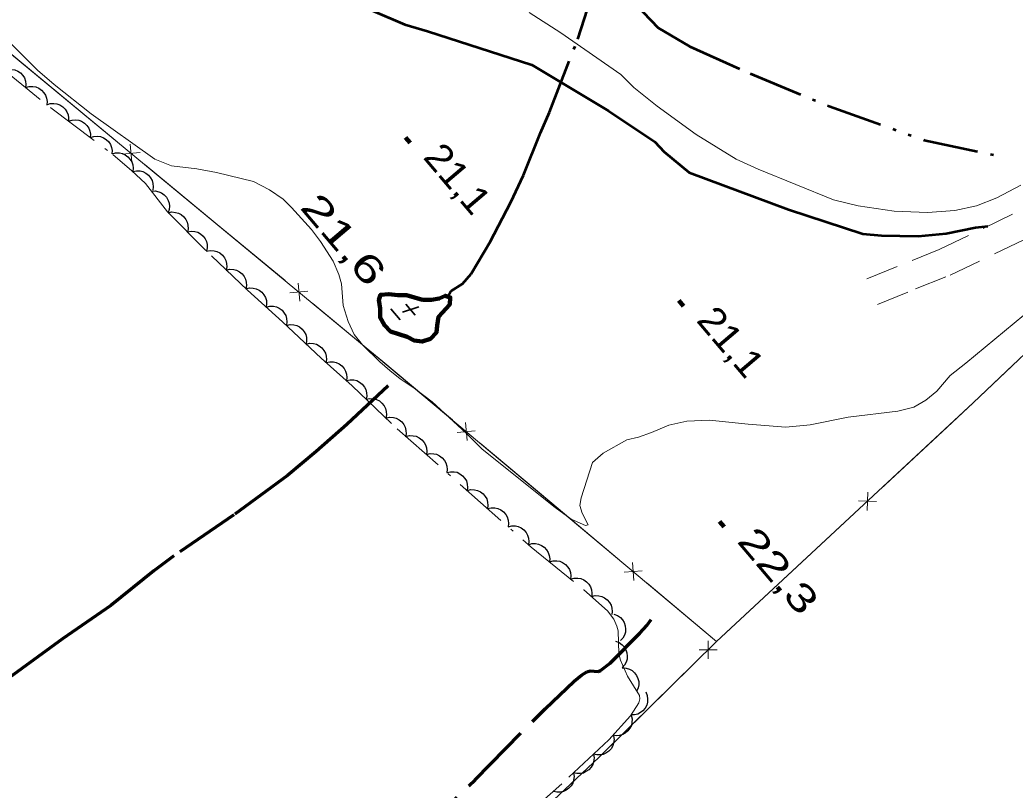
# Model space of a CAD drawing. Extents: x 386081 to 389416, y 5130568 to 5134082.
# Drawn here: x 388210.6 to 388320.2, y 5132273 to 5132357.9 of the extents above; entities that cross this region are included whole.
import ezdxf
from ezdxf.enums import TextEntityAlignment as Align

# ---------------------------------------------------------------- set-up
doc = ezdxf.new("R2010")
doc.units = 0
doc.header["$LTSCALE"] = 1.2
for name, pattern in [('DASH_DOUBLE_DOT', [9.2, 5, -1.2, 0.3, -1.2, 0.3, -1.2]), ('DOT_DASHED', [7.7, 5, -1.2, 0.3, -1.2]), ('LONG_DASHED', [7.5, 6, -1.5]), ('MEDIUM_DASHED', [4.5, 3, -1.5])]:
    doc.linetypes.add(name, pattern=pattern)
for name, color, linetype, lineweight in [('1', 7, 'Continuous', 53), ('19', 7, 'Continuous', 13), ('2', 7, 'Continuous', 13), ('22', 7, 'Continuous', 13), ('3', 7, 'Continuous', 140), ('37', 7, 'Continuous', 13), ('4', 7, 'DASH_DOUBLE_DOT', 53), ('44', 7, 'Continuous', 25)]:
    doc.layers.add(name, color=color, linetype=linetype, lineweight=lineweight)

msp = doc.modelspace()

# ---------------------------------------------------------------- linework, layer by layer
at = {"layer": '1'}
msp.add_lwpolyline([(388242.9, 5132361.68), (388252.99, 5132357.36), (388255.48, 5132356.63), (388266.99, 5132352.91), (388275.44, 5132347.84), (388280.54, 5132344.41), (388281.57, 5132343.33), (388284.32, 5132341.05), (388295.26, 5132336.98), (388303.45, 5132334.3), (388305.51, 5132334.11), (388309.55, 5132334.05), (388312.67, 5132334.34), (388315.9, 5132335), (388317.23, 5132335.13)], dxfattribs=at)
at = {"layer": '19', "linetype": 'MEDIUM_DASHED'}
for points in [[(388303.91, 5132329.34), (388311.87, 5132332.55), (388327.69, 5132340.18), (388336.73, 5132345.03), (388339.89, 5132347.29), (388342.75, 5132350.18), (388345.62, 5132355.67)], [(388305.09, 5132326.5), (388309.27, 5132328.24), (388313.1, 5132329.73), (388329.09, 5132337.44), (388338.35, 5132342.41), (388341.89, 5132344.94), (388345.25, 5132348.33), (388348.36, 5132354.26)]]:
    msp.add_lwpolyline(points, dxfattribs=at)
at = {"layer": '2'}
for points in [[(388266.69, 5132358.68), (388270.19, 5132356.45), (388276.81, 5132351.84), (388278.22, 5132350.42), (388280.79, 5132348.34), (388285.09, 5132345.24), (388289.5, 5132342.51), (388291.93, 5132341.41), (388300.23, 5132338.03), (388302.96, 5132337.37), (388306.92, 5132336.8), (388310.6, 5132336.66), (388313.61, 5132336.87), (388315.98, 5132337.38), (388318.23, 5132338.25), (388320.9, 5132339.66)], [(388208.21, 5132356.57), (388212.49, 5132352.32), (388214.32, 5132350.74), (388218.42, 5132347.53), (388225.44, 5132342.51), (388227.27, 5132341.79), (388230.07, 5132341.45), (388232.21, 5132341.04), (388236.3, 5132340.04), (388238.07, 5132339.13), (388239.59, 5132338.11), (388240.51, 5132337.2), (388242.7, 5132334.76), (388243.68, 5132333.43), (388245.08, 5132331.29), (388245.7, 5132329.83), (388246, 5132328.79), (388246.19, 5132326.4), (388246.74, 5132324.63), (388247.41, 5132323.22), (388248.33, 5132322.07), (388250.22, 5132320.19), (388251.32, 5132319.22), (388252.47, 5132318.31), (388254, 5132317.28), (388256.01, 5132315.77), (388259.73, 5132312.32), (388261.5, 5132310.56), (388269.55, 5132304.14), (388271.32, 5132302.87), (388272.9, 5132302.16), (388273.21, 5132302.22), (388272.53, 5132303.5), (388272.29, 5132304.36), (388272.41, 5132305.22), (388273.68, 5132309.09), (388274.84, 5132310.14), (388277.45, 5132311.58), (388278.73, 5132311.9), (388280.19, 5132312.41), (388282.08, 5132313.22), (388284.08, 5132313.67), (388286.58, 5132313.76), (388290.84, 5132313.31), (388294.97, 5132312.99), (388297.65, 5132313.26), (388301.84, 5132314.1), (388307.31, 5132314.77), (388309.07, 5132315.21), (388310.41, 5132315.96), (388311.62, 5132316.95), (388313.08, 5132318.7), (388314.83, 5132320.05), (388323.35, 5132327.09)]]:
    msp.add_lwpolyline(points, dxfattribs=at)
at = {"layer": '22', "linetype": 'LONG_DASHED', "lineweight": 70}
for points in [[(388251.15, 5132317.55), (388246.58, 5132313.3), (388243.22, 5132310.32), (388240.05, 5132307.68), (388234.14, 5132303.33), (388227.52, 5132298.8), (388225.33, 5132297.15), (388220.56, 5132293.34), (388215.24, 5132289.66), (388209.08, 5132285.18), (388206.88, 5132283.69), (388198, 5132278.12), (388192.32, 5132274.8), (388185.63, 5132271.13)], [(388253.61, 5132267.21), (388260.72, 5132274.15), (388268.45, 5132281.98), (388271.66, 5132285.01), (388272.46, 5132285.66), (388273.05, 5132286.04), (388273.42, 5132286.15), (388274.3, 5132286.09), (388274.54, 5132286.18), (388275.61, 5132286.99), (388278.9, 5132290.3), (388279.65, 5132291.13), (388280.12, 5132291.8)]]:
    msp.add_lwpolyline(points, dxfattribs=at)
at = {"layer": '3'}
for p, q in [((388253.07, 5132344.91), (388253.58, 5132344.3)), ((388283.19, 5132326.93), (388283.7, 5132326.32)), ((388287.66, 5132302.61), (388288.17, 5132302))]:
    msp.add_line(p, q, dxfattribs=at)
at = {"layer": '3', "lineweight": 35}
for p, q in [((388253.11, 5132326.53), (388254.12, 5132325.34)), ((388251.44, 5132326.03), (388252.48, 5132324.81)), ((388254.54, 5132326.24), (388252.72, 5132325.67))]:
    msp.add_line(p, q, dxfattribs=at)
at = {"layer": '37'}
for p, q in [((388213.57, 5132350.81), (388205.86, 5132357.18)), ((388221.28, 5132344.44), (388213.57, 5132350.81)), ((388222.72, 5132344.16), (388222.91, 5132342.17)), ((388223.82, 5132343.26), (388221.82, 5132343.07)), ((388232.07, 5132335.52), (388224.36, 5132341.89)), ((388239.78, 5132329.15), (388232.07, 5132335.52)), ((388241.22, 5132328.87), (388241.41, 5132326.88)), ((388242.31, 5132327.97), (388240.32, 5132327.78)), ((388258.22, 5132313.79), (388250.56, 5132320.22)), ((388259.66, 5132313.51), (388259.84, 5132311.51)), ((388260.75, 5132312.6), (388258.75, 5132312.42)), ((388312.77, 5132312.99), (388305.44, 5132306.19)), ((388268.95, 5132304.8), (388261.28, 5132311.22)), ((388304.01, 5132305.83), (388303.94, 5132303.83)), ((388276.61, 5132298.37), (388268.95, 5132304.8)), ((388302.98, 5132304.87), (388304.98, 5132304.79)), ((388302.51, 5132303.47), (388295.18, 5132296.66)), ((388278.06, 5132298.09), (388278.23, 5132296.09)), ((388279.14, 5132297.18), (388277.15, 5132297)), ((388287.34, 5132289.38), (388279.68, 5132295.8)), ((388295.18, 5132296.66), (388287.86, 5132289.86)), ((388286.42, 5132289.47), (388286.41, 5132287.47)), ((388285.42, 5132288.48), (388287.42, 5132288.46)), ((388284.99, 5132287.07), (388277.87, 5132280.05))]:
    msp.add_line(p, q, dxfattribs=at)
for points in [[(388287.34, 5132289.38), (388248.74, 5132321.74), (388184.09, 5132375.18), (388160.13, 5132394.21), (388149.23, 5132403.94), (388193.58, 5132445.61), (388211.11, 5132462.57), (388223.86, 5132474.92), (388275.98, 5132526.57), (388290.69, 5132513.84), (388312.5, 5132495.69), (388330.93, 5132502.38), (388348.58, 5132490.76), (388363.91, 5132480.45), (388379.23, 5132469.92), (388376.66, 5132457.38), (388392.28, 5132440.75), (388403.14, 5132429.78), (388404.34, 5132428.8), (388409.3, 5132426.19)], [(388421.58, 5132429.13), (388427.77, 5132423.13), (388420.7, 5132416.01), (388407.19, 5132402.72), (388377.8, 5132376.98), (388363.33, 5132362.78), (388353.67, 5132354.17), (388350.69, 5132351.7), (388337.83, 5132337.18), (388333.32, 5132333.21), (388330.28, 5132330.08), (388326.39, 5132325.88), (388315.64, 5132315.66), (388287.34, 5132289.38), (388274.37, 5132276.61), (388241.34, 5132245.54), (388210.15, 5132215.49), (388182.78, 5132188.63), (388143.46, 5132150.83), (388146.1, 5132148.16), (388157.43, 5132137.11), (388188.82, 5132104.51), (388222.63, 5132137.63), (388247.55, 5132161.83)], [(388250.56, 5132320.22), (388248.74, 5132321.74), (388242.86, 5132326.6)], [(388320.05, 5132319.85), (388315.64, 5132315.66), (388312.77, 5132312.99)], [(388277.87, 5132280.05), (388274.37, 5132276.61), (388270.66, 5132273.12)]]:
    msp.add_lwpolyline(points, dxfattribs=at)
at = {"layer": '4'}
for points in [[(388188.55, 5132408.87), (388198.86, 5132400.76), (388205.12, 5132395.67), (388209.16, 5132390.76), (388213.8, 5132386.53), (388221.33, 5132382.09), (388230.51, 5132378.3), (388238.68, 5132375.8), (388247.06, 5132373.51), (388254.35, 5132370.48), (388267.92, 5132364.16), (388272.28, 5132362.63), (388275.36, 5132362.98), (388275.89, 5132363.33), (388278.42, 5132359.59), (388280.92, 5132356.97), (388284.41, 5132354.94), (388291.04, 5132351.96), (388299.76, 5132348.34), (388310.24, 5132344.61), (388318.3, 5132342.92)], [(388257.73, 5132327.38), (388258.05, 5132327.97), (388259.33, 5132328.78), (388260.3, 5132329.89), (388262.38, 5132333.41), (388264.67, 5132337.78), (388266.08, 5132340.74), (388267.94, 5132345.43), (388268.93, 5132347.71), (388272.04, 5132355.75), (388273.49, 5132360.22), (388274.1, 5132361.33), (388274.81, 5132362.91)]]:
    msp.add_lwpolyline(points, dxfattribs=at)
at = {"layer": '4', "linetype": 'Continuous', "lineweight": 90}
msp.add_lwpolyline([(388254.94, 5132327.02), (388253.17, 5132327.55), (388252.2, 5132327.54), (388251.22, 5132327.66), (388250.31, 5132327.58), (388250.12, 5132327.03), (388250.25, 5132326.05), (388250.25, 5132325.07), (388250.74, 5132324.22), (388251.41, 5132323.55), (388253.24, 5132322.95), (388254.03, 5132322.53), (388254.88, 5132322.42), (388255.8, 5132322.73), (388256.47, 5132323.42), (388256.53, 5132324.21), (388256.71, 5132325.13), (388257.93, 5132326.5), (388257.99, 5132327.29), (388257.44, 5132327.47), (388256.77, 5132327.16), (388255.91, 5132327.03)], close=True, dxfattribs=at)
at = {"layer": '44', "linetype": 'DOT_DASHED', "lineweight": 13}
for points in [[(388208.13, 5132352.88), (388213.96, 5132348.16), (388220.82, 5132343.01), (388222.87, 5132341.26), (388224.4, 5132339.84), (388226.82, 5132336.7), (388231.67, 5132331.86)], [(388231.67, 5132331.86), (388235.64, 5132328.07), (388239.51, 5132324.61), (388243.76, 5132320.58), (388247.19, 5132317.53), (388252.15, 5132312.8), (388266.91, 5132299.78), (388272.7, 5132295.07), (388275.34, 5132292.74), (388276.03, 5132291.83), (388276.36, 5132291.07), (388276.49, 5132290.57), (388276.56, 5132288.03), (388276.74, 5132287.32), (388277.53, 5132285.55), (388278.86, 5132283.42), (388278.9, 5132283.05), (388278.78, 5132282.63), (388277.86, 5132281.18), (388275.47, 5132278.53), (388270.28, 5132273.7), (388256.04, 5132261.18)]]:
    msp.add_lwpolyline(points, dxfattribs=at)
at = {"layer": '44'}
for points in [[(388208.86, 5132352.29), (388209.26, 5132352.41), (388209.66, 5132352.41), (388209.99, 5132352.37), (388210.31, 5132352.23), (388210.62, 5132352.02), (388210.87, 5132351.73), (388211.06, 5132351.47), (388211.17, 5132351.13), (388211.22, 5132350.76), (388211.19, 5132350.4)], [(388211.19, 5132350.4), (388211.59, 5132350.53), (388211.99, 5132350.53), (388212.32, 5132350.48), (388212.64, 5132350.34), (388212.95, 5132350.13), (388213.2, 5132349.84), (388213.39, 5132349.58), (388213.5, 5132349.24), (388213.55, 5132348.87), (388213.52, 5132348.52)], [(388213.51, 5132348.5), (388213.9, 5132348.64), (388214.31, 5132348.65), (388214.64, 5132348.62), (388214.96, 5132348.49), (388215.28, 5132348.29), (388215.54, 5132348.01), (388215.74, 5132347.75), (388215.86, 5132347.42), (388215.92, 5132347.06), (388215.91, 5132346.7)], [(388215.91, 5132346.7), (388216.3, 5132346.83), (388216.71, 5132346.85), (388217.04, 5132346.82), (388217.36, 5132346.69), (388217.68, 5132346.49), (388217.94, 5132346.21), (388218.14, 5132345.95), (388218.26, 5132345.62), (388218.32, 5132345.26), (388218.31, 5132344.9)], [(388218.31, 5132344.9), (388218.7, 5132345.03), (388219.11, 5132345.05), (388219.44, 5132345.02), (388219.76, 5132344.88), (388220.08, 5132344.69), (388220.34, 5132344.41), (388220.54, 5132344.15), (388220.66, 5132343.82), (388220.72, 5132343.46), (388220.7, 5132343.1)], [(388220.71, 5132343.1), (388221.11, 5132343.21), (388221.52, 5132343.2), (388221.85, 5132343.15), (388222.16, 5132343), (388222.46, 5132342.79), (388222.71, 5132342.49), (388222.89, 5132342.22), (388222.99, 5132341.88), (388223.03, 5132341.51), (388222.99, 5132341.16)], [(388222.99, 5132341.15), (388223.39, 5132341.25), (388223.8, 5132341.22), (388224.12, 5132341.15), (388224.43, 5132340.99), (388224.73, 5132340.76), (388224.96, 5132340.46), (388225.13, 5132340.18), (388225.21, 5132339.84), (388225.24, 5132339.47), (388225.19, 5132339.11)], [(388225.06, 5132338.99), (388225.47, 5132339.02), (388225.87, 5132338.92), (388226.18, 5132338.8), (388226.45, 5132338.59), (388226.7, 5132338.32), (388226.88, 5132337.98), (388227.01, 5132337.68), (388227.03, 5132337.33), (388227, 5132336.96), (388226.89, 5132336.61)], [(388226.9, 5132336.62), (388227.31, 5132336.7), (388227.71, 5132336.66), (388228.03, 5132336.58), (388228.34, 5132336.41), (388228.62, 5132336.17), (388228.84, 5132335.86), (388229, 5132335.57), (388229.07, 5132335.23), (388229.09, 5132334.86), (388229.02, 5132334.5)], [(388229.02, 5132334.5), (388229.43, 5132334.58), (388229.84, 5132334.54), (388230.16, 5132334.46), (388230.46, 5132334.29), (388230.74, 5132334.05), (388230.97, 5132333.74), (388231.13, 5132333.45), (388231.2, 5132333.11), (388231.21, 5132332.74), (388231.14, 5132332.38)], [(388231.13, 5132332.37), (388231.54, 5132332.46), (388231.95, 5132332.43), (388232.27, 5132332.36), (388232.58, 5132332.19), (388232.87, 5132331.96), (388233.09, 5132331.65), (388233.26, 5132331.37), (388233.34, 5132331.03), (388233.36, 5132330.66), (388233.3, 5132330.3)], [(388233.3, 5132330.3), (388233.71, 5132330.39), (388234.12, 5132330.36), (388234.44, 5132330.29), (388234.75, 5132330.12), (388235.04, 5132329.89), (388235.26, 5132329.58), (388235.43, 5132329.3), (388235.51, 5132328.96), (388235.53, 5132328.59), (388235.47, 5132328.23)], [(388235.47, 5132328.22), (388235.87, 5132328.33), (388236.28, 5132328.31), (388236.6, 5132328.25), (388236.92, 5132328.09), (388237.21, 5132327.87), (388237.45, 5132327.57), (388237.63, 5132327.29), (388237.72, 5132326.95), (388237.75, 5132326.58), (388237.7, 5132326.22)], [(388237.7, 5132326.22), (388238.11, 5132326.33), (388238.51, 5132326.31), (388238.84, 5132326.25), (388239.15, 5132326.09), (388239.45, 5132325.87), (388239.69, 5132325.57), (388239.86, 5132325.29), (388239.95, 5132324.95), (388239.99, 5132324.58), (388239.94, 5132324.23)], [(388239.93, 5132324.21), (388240.34, 5132324.3), (388240.74, 5132324.27), (388241.07, 5132324.2), (388241.37, 5132324.03), (388241.66, 5132323.8), (388241.89, 5132323.5), (388242.06, 5132323.22), (388242.14, 5132322.87), (388242.16, 5132322.5), (388242.11, 5132322.15)], [(388242.11, 5132322.15), (388242.51, 5132322.24), (388242.92, 5132322.21), (388243.24, 5132322.14), (388243.55, 5132321.97), (388243.84, 5132321.74), (388244.07, 5132321.43), (388244.24, 5132321.15), (388244.32, 5132320.81), (388244.34, 5132320.44), (388244.28, 5132320.08)], [(388244.3, 5132320.1), (388244.7, 5132320.2), (388245.11, 5132320.19), (388245.43, 5132320.13), (388245.75, 5132319.97), (388246.04, 5132319.75), (388246.28, 5132319.45), (388246.46, 5132319.17), (388246.55, 5132318.83), (388246.59, 5132318.46), (388246.54, 5132318.11)], [(388246.56, 5132318.13), (388246.97, 5132318.22), (388247.37, 5132318.19), (388247.7, 5132318.12), (388248, 5132317.95), (388248.29, 5132317.72), (388248.52, 5132317.41), (388248.69, 5132317.13), (388248.77, 5132316.79), (388248.79, 5132316.41), (388248.73, 5132316.06)], [(388248.73, 5132316.06), (388249.14, 5132316.15), (388249.55, 5132316.12), (388249.87, 5132316.05), (388250.18, 5132315.88), (388250.46, 5132315.65), (388250.69, 5132315.34), (388250.86, 5132315.06), (388250.94, 5132314.71), (388250.96, 5132314.34), (388250.9, 5132313.99)], [(388250.9, 5132313.99), (388251.31, 5132314.08), (388251.72, 5132314.05), (388252.04, 5132313.98), (388252.35, 5132313.81), (388252.64, 5132313.58), (388252.86, 5132313.27), (388253.03, 5132312.99), (388253.11, 5132312.64), (388253.13, 5132312.27), (388253.07, 5132311.92)], [(388253.11, 5132311.96), (388253.51, 5132312.06), (388253.92, 5132312.04), (388254.24, 5132311.99), (388254.56, 5132311.83), (388254.85, 5132311.61), (388255.1, 5132311.31), (388255.27, 5132311.04), (388255.37, 5132310.7), (388255.4, 5132310.33), (388255.36, 5132309.97)], [(388255.36, 5132309.97), (388255.76, 5132310.08), (388256.17, 5132310.06), (388256.49, 5132310), (388256.81, 5132309.84), (388257.1, 5132309.62), (388257.35, 5132309.33), (388257.52, 5132309.05), (388257.62, 5132308.71), (388257.65, 5132308.34), (388257.61, 5132307.99)], [(388257.61, 5132307.99), (388258.01, 5132308.09), (388258.42, 5132308.07), (388258.74, 5132308.02), (388259.06, 5132307.86), (388259.35, 5132307.64), (388259.6, 5132307.34), (388259.77, 5132307.07), (388259.86, 5132306.73), (388259.9, 5132306.36), (388259.86, 5132306)], [(388259.86, 5132306), (388260.26, 5132306.11), (388260.67, 5132306.09), (388260.99, 5132306.03), (388261.31, 5132305.87), (388261.6, 5132305.66), (388261.85, 5132305.36), (388262.02, 5132305.08), (388262.11, 5132304.74), (388262.15, 5132304.37), (388262.11, 5132304.02)], [(388262.11, 5132304.02), (388262.51, 5132304.12), (388262.92, 5132304.1), (388263.24, 5132304.05), (388263.56, 5132303.89), (388263.85, 5132303.67), (388264.1, 5132303.37), (388264.27, 5132303.1), (388264.36, 5132302.76), (388264.4, 5132302.39), (388264.36, 5132302.03)], [(388264.36, 5132302.03), (388264.76, 5132302.14), (388265.17, 5132302.12), (388265.49, 5132302.06), (388265.81, 5132301.91), (388266.1, 5132301.69), (388266.34, 5132301.39), (388266.52, 5132301.11), (388266.61, 5132300.77), (388266.65, 5132300.41), (388266.61, 5132300.05)], [(388266.6, 5132300.04), (388267, 5132300.16), (388267.4, 5132300.16), (388267.73, 5132300.11), (388268.05, 5132299.97), (388268.36, 5132299.76), (388268.61, 5132299.47), (388268.8, 5132299.2), (388268.9, 5132298.87), (388268.95, 5132298.5), (388268.92, 5132298.14)], [(388268.92, 5132298.14), (388269.32, 5132298.26), (388269.73, 5132298.26), (388270.06, 5132298.22), (388270.38, 5132298.07), (388270.68, 5132297.87), (388270.94, 5132297.58), (388271.12, 5132297.31), (388271.23, 5132296.98), (388271.28, 5132296.61), (388271.25, 5132296.25)], [(388271.25, 5132296.25), (388271.65, 5132296.37), (388272.06, 5132296.37), (388272.38, 5132296.33), (388272.7, 5132296.18), (388273.01, 5132295.97), (388273.26, 5132295.68), (388273.45, 5132295.42), (388273.56, 5132295.08), (388273.61, 5132294.72), (388273.58, 5132294.36)], [(388273.55, 5132294.32), (388273.95, 5132294.43), (388274.36, 5132294.41), (388274.68, 5132294.35), (388275, 5132294.19), (388275.3, 5132293.97), (388275.54, 5132293.68), (388275.71, 5132293.4), (388275.81, 5132293.06), (388275.84, 5132292.69), (388275.8, 5132292.34)], [(388276.02, 5132292.39), (388276.41, 5132292.25), (388276.74, 5132292.01), (388276.98, 5132291.78), (388277.15, 5132291.47), (388277.27, 5132291.12), (388277.31, 5132290.74), (388277.3, 5132290.41), (388277.19, 5132290.08), (388277.01, 5132289.75), (388276.77, 5132289.48)], [(388276.21, 5132289.41), (388276.6, 5132289.26), (388276.93, 5132289.02), (388277.17, 5132288.79), (388277.34, 5132288.48), (388277.46, 5132288.13), (388277.49, 5132287.75), (388277.48, 5132287.42), (388277.37, 5132287.09), (388277.19, 5132286.77), (388276.95, 5132286.5)], [(388276.95, 5132286.47), (388277.37, 5132286.46), (388277.75, 5132286.33), (388278.05, 5132286.18), (388278.31, 5132285.94), (388278.53, 5132285.64), (388278.67, 5132285.29), (388278.77, 5132284.97), (388278.76, 5132284.62), (388278.69, 5132284.26), (388278.54, 5132283.93)], [(388279.54, 5132283.82), (388279.7, 5132283.44), (388279.75, 5132283.03), (388279.74, 5132282.7), (388279.64, 5132282.37), (388279.47, 5132282.04), (388279.21, 5132281.75), (388278.97, 5132281.54), (388278.65, 5132281.39), (388278.29, 5132281.3), (388277.93, 5132281.29)], [(388277.94, 5132281.27), (388278.05, 5132280.87), (388278.02, 5132280.46), (388277.96, 5132280.14), (388277.8, 5132279.83), (388277.58, 5132279.53), (388277.28, 5132279.29), (388277, 5132279.12), (388276.66, 5132279.03), (388276.29, 5132279), (388275.94, 5132279.05)], [(388275.98, 5132279), (388276.04, 5132278.59), (388275.99, 5132278.19), (388275.9, 5132277.87), (388275.71, 5132277.57), (388275.46, 5132277.3), (388275.14, 5132277.09), (388274.85, 5132276.94), (388274.5, 5132276.88), (388274.13, 5132276.88), (388273.78, 5132276.96)], [(388273.78, 5132276.96), (388273.85, 5132276.55), (388273.79, 5132276.14), (388273.7, 5132275.83), (388273.51, 5132275.53), (388273.27, 5132275.25), (388272.95, 5132275.04), (388272.66, 5132274.89), (388272.31, 5132274.84), (388271.94, 5132274.84), (388271.59, 5132274.92)], [(388271.59, 5132274.92), (388271.65, 5132274.5), (388271.59, 5132274.1), (388271.5, 5132273.78), (388271.32, 5132273.49), (388271.07, 5132273.21), (388270.75, 5132273), (388270.46, 5132272.85), (388270.11, 5132272.79), (388269.74, 5132272.79), (388269.39, 5132272.87)]]:
    msp.add_lwpolyline(points, dxfattribs=at)

# ---------------------------------------------------------------- texts
at = {"layer": '3'}
for s, width, p in [('21,1   ', 1.1, (388254.9, 5132342.69)), ('21,1   ', 1.1, (388285.02, 5132324.71)), ('22,3   ', 1.4, (388289.49, 5132300.39))]:
    msp.add_text(s, height=3, rotation=310.294, dxfattribs=dict(at, width=width)).set_placement(p)
at = {"layer": '3', "width": 1.5}
msp.add_text('   21,6', height=3, rotation=310.294, dxfattribs=at).set_placement((388243.482, 5132334.62), align=Align.CENTER)

doc.saveas('drawing.dxf')
